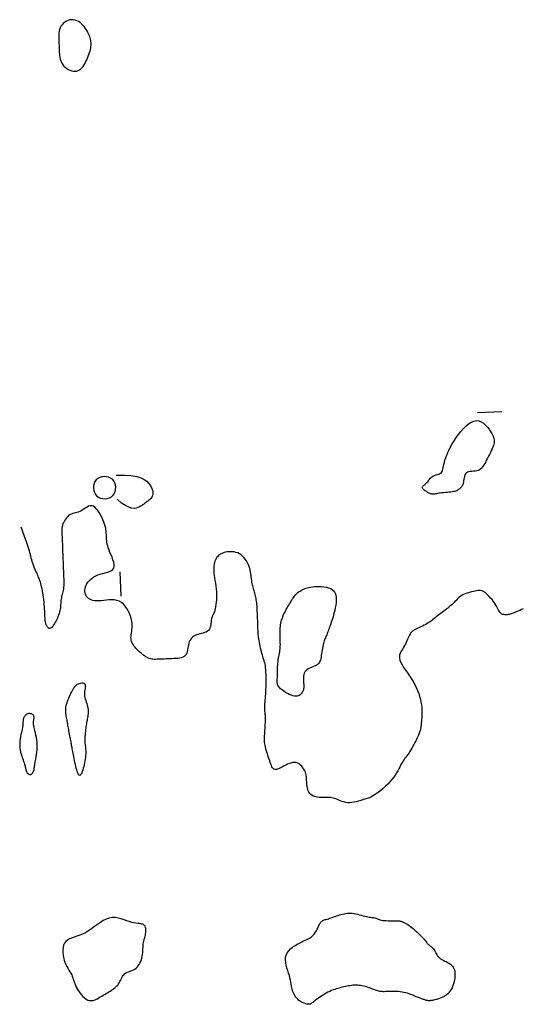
# Model space of a CAD drawing. Header units: millimetres. Extents: x 32690613 to 32693367, y 5343692 to 5344708.
# Tile 978 of 1009: x 32693252 to 32693272, y 5344495 to 5344536. Entities that reach past the tile are written whole.
import ezdxf

# ---------------------------------------------------------------- set-up
doc = ezdxf.new("R2010")
doc.units = ezdxf.units.MM
doc.header["$LTSCALE"] = 20
doc.layers.add('02-DGM_HL_491.50', color=72, linetype='Continuous')

msp = doc.modelspace()

# ---------------------------------------------------------------- linework, layer by layer
at = {"layer": '02-DGM_HL_491.50', "elevation": 491.5, "flags": 128}
for points in [[(32693254.257, 5344535.225), (32693254.21, 5344535.285), (32693254.159, 5344535.344), (32693254.103, 5344535.399), (32693254.043, 5344535.449), (32693253.979, 5344535.493), (32693253.913, 5344535.528), (32693253.843, 5344535.553), (32693253.771, 5344535.567), (32693253.697, 5344535.568), (32693253.622, 5344535.557), (32693253.549, 5344535.535), (32693253.478, 5344535.504), (32693253.411, 5344535.463), (32693253.351, 5344535.414), (32693253.297, 5344535.358), (32693253.253, 5344535.297), (32693253.219, 5344535.23), (32693253.194, 5344535.161), (32693253.177, 5344535.088), (32693253.167, 5344535.015), (32693253.162, 5344534.942), (32693253.16, 5344534.871), (32693253.162, 5344534.802), (32693253.164, 5344534.737), (32693253.166, 5344534.677), (32693253.168, 5344534.621), (32693253.171, 5344534.567), (32693253.173, 5344534.515), (32693253.175, 5344534.463), (32693253.177, 5344534.409), (32693253.179, 5344534.353), (32693253.181, 5344534.293), (32693253.184, 5344534.228), (32693253.188, 5344534.159), (32693253.195, 5344534.088), (32693253.206, 5344534.015), (32693253.222, 5344533.941), (32693253.245, 5344533.869), (32693253.275, 5344533.798), (32693253.314, 5344533.731), (32693253.363, 5344533.669), (32693253.421, 5344533.612), (32693253.485, 5344533.561), (32693253.553, 5344533.518), (32693253.625, 5344533.484), (32693253.697, 5344533.458), (32693253.769, 5344533.444), (32693253.837, 5344533.44), (32693253.902, 5344533.449), (32693253.962, 5344533.469), (32693254.018, 5344533.499), (32693254.07, 5344533.538), (32693254.118, 5344533.586), (32693254.164, 5344533.641), (32693254.207, 5344533.702), (32693254.247, 5344533.768), (32693254.285, 5344533.838), (32693254.32, 5344533.911), (32693254.353, 5344533.985), (32693254.383, 5344534.061), (32693254.41, 5344534.135), (32693254.433, 5344534.208), (32693254.453, 5344534.278), (32693254.469, 5344534.343), (32693254.481, 5344534.404), (32693254.49, 5344534.46), (32693254.495, 5344534.513), (32693254.496, 5344534.563), (32693254.494, 5344534.612), (32693254.489, 5344534.661), (32693254.481, 5344534.71), (32693254.47, 5344534.76), (32693254.456, 5344534.813), (32693254.439, 5344534.868), (32693254.419, 5344534.925), (32693254.395, 5344534.983), (32693254.367, 5344535.043), (32693254.335, 5344535.103), (32693254.298, 5344535.164)], [(32693270.475, 5344516.955), (32693270.413, 5344516.937), (32693270.347, 5344516.925), (32693270.28, 5344516.919), (32693270.212, 5344516.914), (32693270.147, 5344516.907), (32693270.086, 5344516.897), (32693270.032, 5344516.88), (32693269.986, 5344516.853), (32693269.951, 5344516.814), (32693269.925, 5344516.765), (32693269.906, 5344516.709), (32693269.892, 5344516.649), (32693269.882, 5344516.586), (32693269.874, 5344516.524), (32693269.865, 5344516.465), (32693269.855, 5344516.412), (32693269.841, 5344516.367), (32693269.824, 5344516.329), (32693269.805, 5344516.298), (32693269.784, 5344516.272), (32693269.762, 5344516.25), (32693269.74, 5344516.231), (32693269.718, 5344516.214), (32693269.697, 5344516.197), (32693269.677, 5344516.181), (32693269.658, 5344516.164), (32693269.637, 5344516.148), (32693269.614, 5344516.131), (32693269.587, 5344516.116), (32693269.554, 5344516.102), (32693269.514, 5344516.089), (32693269.465, 5344516.077), (32693269.407, 5344516.067), (32693269.341, 5344516.059), (32693269.27, 5344516.051), (32693269.195, 5344516.044), (32693269.119, 5344516.038), (32693269.044, 5344516.032), (32693268.973, 5344516.025), (32693268.907, 5344516.018), (32693268.848, 5344516.01), (32693268.797, 5344516.002), (32693268.751, 5344515.993), (32693268.711, 5344515.985), (32693268.675, 5344515.979), (32693268.642, 5344515.974), (32693268.612, 5344515.972), (32693268.583, 5344515.972), (32693268.555, 5344515.976), (32693268.528, 5344515.983), (32693268.5, 5344515.992), (32693268.473, 5344516.004), (32693268.444, 5344516.019), (32693268.415, 5344516.035), (32693268.386, 5344516.053), (32693268.354, 5344516.072), (32693268.322, 5344516.092), (32693268.289, 5344516.113), (32693268.257, 5344516.134), (32693268.229, 5344516.156), (32693268.204, 5344516.179), (32693268.185, 5344516.202), (32693268.173, 5344516.225), (32693268.169, 5344516.248), (32693268.175, 5344516.271), (32693268.19, 5344516.294), (32693268.21, 5344516.318), (32693268.237, 5344516.342), (32693268.266, 5344516.368), (32693268.298, 5344516.395), (32693268.33, 5344516.424), (32693268.361, 5344516.456), (32693268.39, 5344516.489), (32693268.417, 5344516.524), (32693268.444, 5344516.56), (32693268.471, 5344516.595), (32693268.499, 5344516.629), (32693268.529, 5344516.661), (32693268.563, 5344516.69), (32693268.602, 5344516.715), (32693268.645, 5344516.735), (32693268.692, 5344516.752), (32693268.741, 5344516.767), (32693268.79, 5344516.782), (32693268.838, 5344516.797), (32693268.883, 5344516.816), (32693268.923, 5344516.839), (32693268.957, 5344516.868), (32693268.983, 5344516.904), (32693269.003, 5344516.948), (32693269.019, 5344516.999), (32693269.033, 5344517.059), (32693269.046, 5344517.126), (32693269.061, 5344517.2), (32693269.08, 5344517.283), (32693269.104, 5344517.374), (32693269.135, 5344517.473), (32693269.174, 5344517.579), (32693269.221, 5344517.691), (32693269.275, 5344517.808), (32693269.336, 5344517.93), (32693269.406, 5344518.054), (32693269.483, 5344518.181), (32693269.568, 5344518.31), (32693269.66, 5344518.438), (32693269.759, 5344518.562), (32693269.863, 5344518.679), (32693269.97, 5344518.784), (32693270.079, 5344518.874), (32693270.188, 5344518.944), (32693270.296, 5344518.99), (32693270.402, 5344519.009), (32693270.504, 5344518.999), (32693270.601, 5344518.962), (32693270.693, 5344518.903), (32693270.778, 5344518.829), (32693270.855, 5344518.745), (32693270.924, 5344518.654), (32693270.984, 5344518.564), (32693271.035, 5344518.478), (32693271.074, 5344518.401), (32693271.104, 5344518.332), (32693271.123, 5344518.269), (32693271.134, 5344518.211), (32693271.137, 5344518.155), (32693271.132, 5344518.099), (32693271.12, 5344518.041), (32693271.102, 5344517.98), (32693271.078, 5344517.914), (32693271.049, 5344517.844), (32693271.016, 5344517.77), (32693270.98, 5344517.694), (32693270.942, 5344517.617), (32693270.902, 5344517.539), (32693270.862, 5344517.461), (32693270.823, 5344517.386), (32693270.785, 5344517.313), (32693270.747, 5344517.243), (32693270.709, 5344517.178), (32693270.669, 5344517.119), (32693270.626, 5344517.066), (32693270.58, 5344517.02), (32693270.53, 5344516.983)], [(32693254.708, 5344516.561), (32693254.656, 5344516.49), (32693254.62, 5344516.407), (32693254.6, 5344516.317), (32693254.596, 5344516.223), (32693254.608, 5344516.131), (32693254.634, 5344516.043), (32693254.677, 5344515.963), (32693254.734, 5344515.895), (32693254.806, 5344515.843), (32693254.889, 5344515.807), (32693254.979, 5344515.788), (32693255.072, 5344515.783), (32693255.165, 5344515.795), (32693255.253, 5344515.822), (32693255.333, 5344515.864), (32693255.4, 5344515.921), (32693255.452, 5344515.993), (32693255.488, 5344516.076), (32693255.508, 5344516.166), (32693255.512, 5344516.259), (32693255.501, 5344516.352), (32693255.474, 5344516.44), (32693255.432, 5344516.52), (32693255.374, 5344516.587), (32693255.302, 5344516.639), (32693255.22, 5344516.675), (32693255.13, 5344516.695), (32693255.036, 5344516.699), (32693254.944, 5344516.688), (32693254.855, 5344516.661), (32693254.776, 5344516.619)], [(32693264.204, 5344510.124), (32693264.185, 5344510.082), (32693264.167, 5344510.041), (32693264.15, 5344510.001), (32693264.133, 5344509.959), (32693264.116, 5344509.915), (32693264.1, 5344509.867), (32693264.085, 5344509.815), (32693264.071, 5344509.755), (32693264.058, 5344509.688), (32693264.046, 5344509.616), (32693264.034, 5344509.54), (32693264.022, 5344509.462), (32693264.011, 5344509.385), (32693263.999, 5344509.31), (32693263.987, 5344509.24), (32693263.974, 5344509.176), (32693263.96, 5344509.12), (32693263.944, 5344509.072), (32693263.926, 5344509.03), (32693263.904, 5344508.994), (32693263.877, 5344508.963), (32693263.845, 5344508.935), (32693263.806, 5344508.91), (32693263.761, 5344508.887), (32693263.707, 5344508.864), (32693263.648, 5344508.841), (32693263.586, 5344508.817), (32693263.523, 5344508.79), (32693263.462, 5344508.759), (32693263.406, 5344508.724), (32693263.357, 5344508.684), (32693263.318, 5344508.636), (32693263.29, 5344508.581), (32693263.272, 5344508.52), (32693263.263, 5344508.454), (32693263.26, 5344508.385), (32693263.262, 5344508.315), (32693263.266, 5344508.245), (32693263.271, 5344508.176), (32693263.275, 5344508.112), (32693263.275, 5344508.052), (32693263.273, 5344507.996), (32693263.267, 5344507.946), (32693263.258, 5344507.899), (32693263.245, 5344507.856), (32693263.229, 5344507.817), (32693263.209, 5344507.78), (32693263.186, 5344507.747), (32693263.158, 5344507.716), (32693263.126, 5344507.688), (32693263.09, 5344507.665), (32693263.049, 5344507.648), (32693263.002, 5344507.636), (32693262.95, 5344507.632), (32693262.891, 5344507.636), (32693262.826, 5344507.649), (32693262.755, 5344507.672), (32693262.679, 5344507.704), (32693262.601, 5344507.743), (32693262.524, 5344507.787), (32693262.449, 5344507.835), (32693262.381, 5344507.886), (32693262.321, 5344507.938), (32693262.271, 5344507.989), (32693262.233, 5344508.039), (32693262.207, 5344508.087), (32693262.19, 5344508.135), (32693262.181, 5344508.184), (32693262.178, 5344508.234), (32693262.179, 5344508.286), (32693262.182, 5344508.342), (32693262.185, 5344508.403), (32693262.187, 5344508.468), (32693262.188, 5344508.537), (32693262.189, 5344508.61), (32693262.19, 5344508.684), (32693262.191, 5344508.76), (32693262.193, 5344508.837), (32693262.198, 5344508.913), (32693262.204, 5344508.987), (32693262.213, 5344509.059), (32693262.224, 5344509.129), (32693262.236, 5344509.197), (32693262.249, 5344509.263), (32693262.262, 5344509.329), (32693262.274, 5344509.393), (32693262.285, 5344509.456), (32693262.294, 5344509.519), (32693262.301, 5344509.582), (32693262.305, 5344509.644), (32693262.308, 5344509.707), (32693262.309, 5344509.77), (32693262.308, 5344509.832), (32693262.307, 5344509.895), (32693262.305, 5344509.957), (32693262.303, 5344510.02), (32693262.3, 5344510.082), (32693262.298, 5344510.145), (32693262.297, 5344510.207), (32693262.296, 5344510.27), (32693262.297, 5344510.332), (32693262.3, 5344510.395), (32693262.304, 5344510.457), (32693262.311, 5344510.52), (32693262.32, 5344510.583), (32693262.332, 5344510.646), (32693262.346, 5344510.709), (32693262.363, 5344510.773), (32693262.383, 5344510.836), (32693262.405, 5344510.899), (32693262.43, 5344510.963), (32693262.458, 5344511.026), (32693262.488, 5344511.09), (32693262.52, 5344511.153), (32693262.553, 5344511.216), (32693262.588, 5344511.278), (32693262.622, 5344511.337), (32693262.657, 5344511.395), (32693262.69, 5344511.451), (32693262.723, 5344511.504), (32693262.753, 5344511.553), (32693262.782, 5344511.6), (32693262.81, 5344511.644), (32693262.837, 5344511.685), (32693262.864, 5344511.725), (32693262.892, 5344511.761), (32693262.92, 5344511.796), (32693262.949, 5344511.83), (32693262.98, 5344511.861), (32693263.013, 5344511.892), (32693263.047, 5344511.92), (32693263.084, 5344511.948), (32693263.123, 5344511.974), (32693263.165, 5344511.999), (32693263.21, 5344512.023), (32693263.258, 5344512.046), (32693263.308, 5344512.068), (32693263.363, 5344512.088), (32693263.422, 5344512.107), (32693263.486, 5344512.123), (32693263.555, 5344512.137), (32693263.631, 5344512.149), (32693263.714, 5344512.158), (32693263.803, 5344512.163), (32693263.9, 5344512.165), (32693264.002, 5344512.161), (32693264.105, 5344512.152), (32693264.207, 5344512.135), (32693264.303, 5344512.108), (32693264.391, 5344512.072), (32693264.467, 5344512.023), (32693264.528, 5344511.962), (32693264.572, 5344511.887), (32693264.6, 5344511.8), (32693264.614, 5344511.704), (32693264.617, 5344511.602), (32693264.61, 5344511.496), (32693264.596, 5344511.388), (32693264.576, 5344511.282), (32693264.554, 5344511.18), (32693264.531, 5344511.084), (32693264.507, 5344510.994), (32693264.483, 5344510.91), (32693264.459, 5344510.831), (32693264.435, 5344510.756), (32693264.411, 5344510.685), (32693264.387, 5344510.618), (32693264.364, 5344510.553), (32693264.342, 5344510.491), (32693264.321, 5344510.431), (32693264.3, 5344510.373), (32693264.28, 5344510.318), (32693264.26, 5344510.265), (32693264.241, 5344510.215), (32693264.222, 5344510.168)], [(32693253.461, 5344507.172), (32693253.472, 5344507.235), (32693253.487, 5344507.298), (32693253.506, 5344507.362), (32693253.529, 5344507.425), (32693253.554, 5344507.489), (32693253.581, 5344507.552), (32693253.609, 5344507.616), (32693253.637, 5344507.68), (32693253.666, 5344507.743), (32693253.696, 5344507.806), (32693253.726, 5344507.866), (32693253.758, 5344507.924), (32693253.792, 5344507.978), (32693253.829, 5344508.027), (32693253.869, 5344508.071), (32693253.912, 5344508.107), (32693253.96, 5344508.136), (32693254.01, 5344508.158), (32693254.06, 5344508.172), (32693254.108, 5344508.177), (32693254.153, 5344508.175), (32693254.192, 5344508.165), (32693254.223, 5344508.147), (32693254.246, 5344508.12), (32693254.257, 5344508.086), (32693254.26, 5344508.044), (32693254.256, 5344507.996), (32693254.247, 5344507.943), (32693254.237, 5344507.886), (32693254.228, 5344507.826), (32693254.221, 5344507.765), (32693254.22, 5344507.702), (32693254.226, 5344507.64), (32693254.239, 5344507.578), (32693254.255, 5344507.516), (32693254.275, 5344507.454), (32693254.297, 5344507.393), (32693254.318, 5344507.331), (32693254.337, 5344507.269), (32693254.353, 5344507.207), (32693254.364, 5344507.145), (32693254.371, 5344507.083), (32693254.373, 5344507.022), (32693254.373, 5344506.961), (32693254.37, 5344506.902), (32693254.364, 5344506.844), (32693254.357, 5344506.788), (32693254.349, 5344506.734), (32693254.341, 5344506.683), (32693254.332, 5344506.633), (32693254.323, 5344506.584), (32693254.313, 5344506.535), (32693254.304, 5344506.484), (32693254.294, 5344506.431), (32693254.285, 5344506.375), (32693254.276, 5344506.315), (32693254.268, 5344506.249), (32693254.26, 5344506.18), (32693254.253, 5344506.108), (32693254.247, 5344506.035), (32693254.243, 5344505.962), (32693254.24, 5344505.891), (32693254.239, 5344505.822), (32693254.241, 5344505.757), (32693254.244, 5344505.697), (32693254.249, 5344505.641), (32693254.256, 5344505.588), (32693254.262, 5344505.536), (32693254.268, 5344505.484), (32693254.273, 5344505.43), (32693254.277, 5344505.374), (32693254.277, 5344505.314), (32693254.275, 5344505.249), (32693254.27, 5344505.179), (32693254.262, 5344505.107), (32693254.252, 5344505.031), (32693254.24, 5344504.955), (32693254.225, 5344504.878), (32693254.209, 5344504.801), (32693254.192, 5344504.727), (32693254.173, 5344504.655), (32693254.154, 5344504.587), (32693254.134, 5344504.525), (32693254.113, 5344504.47), (32693254.091, 5344504.424), (32693254.07, 5344504.39), (32693254.048, 5344504.367), (32693254.027, 5344504.359), (32693254.006, 5344504.366), (32693253.985, 5344504.387), (32693253.964, 5344504.42), (32693253.944, 5344504.465), (32693253.924, 5344504.52), (32693253.904, 5344504.583), (32693253.885, 5344504.653), (32693253.866, 5344504.728), (32693253.847, 5344504.807), (32693253.829, 5344504.889), (32693253.812, 5344504.971), (32693253.796, 5344505.053), (32693253.78, 5344505.134), (32693253.766, 5344505.211), (32693253.752, 5344505.283), (32693253.74, 5344505.348), (32693253.73, 5344505.407), (32693253.72, 5344505.459), (32693253.711, 5344505.507), (32693253.703, 5344505.553), (32693253.695, 5344505.597), (32693253.687, 5344505.642), (32693253.678, 5344505.69), (32693253.668, 5344505.742), (32693253.658, 5344505.799), (32693253.647, 5344505.86), (32693253.635, 5344505.926), (32693253.622, 5344505.993), (32693253.61, 5344506.061), (32693253.598, 5344506.129), (32693253.585, 5344506.195), (32693253.574, 5344506.259), (32693253.563, 5344506.32), (32693253.552, 5344506.377), (32693253.542, 5344506.431), (32693253.532, 5344506.484), (32693253.523, 5344506.536), (32693253.513, 5344506.588), (32693253.504, 5344506.641), (32693253.494, 5344506.694), (32693253.484, 5344506.749), (32693253.474, 5344506.806), (32693253.466, 5344506.865), (32693253.459, 5344506.925), (32693253.454, 5344506.985), (32693253.452, 5344507.047), (32693253.454, 5344507.109)], [(32693252.145, 5344506.342), (32693252.134, 5344506.4), (32693252.126, 5344506.448), (32693252.122, 5344506.489), (32693252.12, 5344506.524), (32693252.12, 5344506.554), (32693252.122, 5344506.582), (32693252.126, 5344506.608), (32693252.13, 5344506.634), (32693252.134, 5344506.661), (32693252.138, 5344506.688), (32693252.141, 5344506.716), (32693252.142, 5344506.744), (32693252.141, 5344506.771), (32693252.137, 5344506.796), (32693252.13, 5344506.82), (32693252.119, 5344506.842), (32693252.103, 5344506.861), (32693252.084, 5344506.877), (32693252.061, 5344506.89), (32693252.036, 5344506.9), (32693252.009, 5344506.907), (32693251.981, 5344506.911), (32693251.953, 5344506.912), (32693251.924, 5344506.909), (32693251.897, 5344506.903), (32693251.871, 5344506.895), (32693251.845, 5344506.883), (32693251.822, 5344506.869), (32693251.8, 5344506.853), (32693251.78, 5344506.834), (32693251.761, 5344506.815), (32693251.745, 5344506.794), (32693251.732, 5344506.772), (32693251.72, 5344506.749), (32693251.711, 5344506.725), (32693251.703, 5344506.701), (32693251.697, 5344506.675), (32693251.692, 5344506.649), (32693251.689, 5344506.622), (32693251.687, 5344506.594), (32693251.685, 5344506.565), (32693251.683, 5344506.535), (32693251.682, 5344506.502), (32693251.679, 5344506.466), (32693251.675, 5344506.425), (32693251.669, 5344506.379), (32693251.661, 5344506.327), (32693251.649, 5344506.267), (32693251.635, 5344506.201), (32693251.618, 5344506.127), (32693251.6, 5344506.047), (32693251.583, 5344505.963), (32693251.568, 5344505.874), (32693251.557, 5344505.783), (32693251.55, 5344505.69), (32693251.55, 5344505.596), (32693251.558, 5344505.503), (32693251.571, 5344505.411), (32693251.59, 5344505.321), (32693251.612, 5344505.234), (32693251.637, 5344505.151), (32693251.662, 5344505.073), (32693251.687, 5344505.001), (32693251.71, 5344504.935), (32693251.729, 5344504.877), (32693251.746, 5344504.826), (32693251.759, 5344504.781), (32693251.771, 5344504.742), (32693251.781, 5344504.706), (32693251.789, 5344504.675), (32693251.796, 5344504.646), (32693251.803, 5344504.619), (32693251.809, 5344504.594), (32693251.815, 5344504.57), (32693251.821, 5344504.548), (32693251.828, 5344504.527), (32693251.836, 5344504.507), (32693251.845, 5344504.488), (32693251.855, 5344504.471), (32693251.867, 5344504.455), (32693251.881, 5344504.441), (32693251.897, 5344504.428), (32693251.914, 5344504.417), (32693251.932, 5344504.408), (32693251.95, 5344504.402), (32693251.969, 5344504.399), (32693251.987, 5344504.398), (32693252.005, 5344504.4), (32693252.022, 5344504.406), (32693252.037, 5344504.415), (32693252.052, 5344504.426), (32693252.065, 5344504.439), (32693252.078, 5344504.454), (32693252.089, 5344504.469), (32693252.099, 5344504.486), (32693252.108, 5344504.502), (32693252.116, 5344504.517), (32693252.122, 5344504.533), (32693252.128, 5344504.548), (32693252.133, 5344504.563), (32693252.137, 5344504.579), (32693252.141, 5344504.595), (32693252.144, 5344504.611), (32693252.147, 5344504.628), (32693252.15, 5344504.646), (32693252.153, 5344504.667), (32693252.156, 5344504.69), (32693252.16, 5344504.718), (32693252.166, 5344504.752), (32693252.173, 5344504.792), (32693252.181, 5344504.841), (32693252.192, 5344504.899), (32693252.205, 5344504.967), (32693252.22, 5344505.044), (32693252.234, 5344505.129), (32693252.248, 5344505.221), (32693252.26, 5344505.317), (32693252.269, 5344505.418), (32693252.273, 5344505.521), (32693252.272, 5344505.625), (32693252.265, 5344505.728), (32693252.253, 5344505.831), (32693252.237, 5344505.93), (32693252.218, 5344506.026), (32693252.198, 5344506.116), (32693252.179, 5344506.2), (32693252.161, 5344506.276)], [(32693254.271, 5344497.863), (32693254.149, 5344497.803), (32693254.028, 5344497.755), (32693253.91, 5344497.714), (32693253.799, 5344497.678), (32693253.695, 5344497.642), (32693253.601, 5344497.603), (32693253.519, 5344497.556), (32693253.451, 5344497.498), (32693253.399, 5344497.426), (32693253.362, 5344497.342), (32693253.339, 5344497.248), (32693253.328, 5344497.148), (32693253.329, 5344497.043), (32693253.339, 5344496.937), (32693253.359, 5344496.833), (32693253.386, 5344496.733), (32693253.419, 5344496.639), (32693253.458, 5344496.552), (32693253.499, 5344496.47), (32693253.542, 5344496.393), (32693253.585, 5344496.321), (32693253.626, 5344496.253), (32693253.663, 5344496.188), (32693253.696, 5344496.125), (32693253.722, 5344496.065), (32693253.743, 5344496.005), (32693253.762, 5344495.946), (32693253.779, 5344495.886), (32693253.798, 5344495.824), (32693253.82, 5344495.759), (32693253.848, 5344495.691), (32693253.882, 5344495.618), (32693253.925, 5344495.54), (32693253.976, 5344495.46), (32693254.033, 5344495.38), (32693254.096, 5344495.303), (32693254.162, 5344495.232), (32693254.23, 5344495.169), (32693254.299, 5344495.118), (32693254.368, 5344495.082), (32693254.435, 5344495.061), (32693254.501, 5344495.056), (32693254.565, 5344495.063), (32693254.628, 5344495.08), (32693254.691, 5344495.106), (32693254.753, 5344495.138), (32693254.814, 5344495.173), (32693254.875, 5344495.21), (32693254.936, 5344495.246), (32693254.997, 5344495.282), (32693255.057, 5344495.317), (32693255.116, 5344495.352), (32693255.174, 5344495.386), (32693255.23, 5344495.42), (32693255.285, 5344495.453), (32693255.337, 5344495.487), (32693255.386, 5344495.52), (32693255.433, 5344495.554), (32693255.478, 5344495.588), (32693255.519, 5344495.624), (32693255.558, 5344495.662), (32693255.594, 5344495.702), (32693255.628, 5344495.745), (32693255.659, 5344495.791), (32693255.687, 5344495.841), (32693255.713, 5344495.893), (32693255.739, 5344495.946), (32693255.765, 5344495.998), (32693255.793, 5344496.049), (32693255.823, 5344496.096), (32693255.856, 5344496.139), (32693255.894, 5344496.176), (32693255.937, 5344496.205), (32693255.984, 5344496.229), (32693256.035, 5344496.248), (32693256.088, 5344496.266), (32693256.143, 5344496.285), (32693256.198, 5344496.305), (32693256.251, 5344496.329), (32693256.304, 5344496.358), (32693256.353, 5344496.395), (32693256.399, 5344496.439), (32693256.442, 5344496.49), (32693256.48, 5344496.546), (32693256.515, 5344496.607), (32693256.545, 5344496.673), (32693256.571, 5344496.742), (32693256.592, 5344496.814), (32693256.607, 5344496.889), (32693256.618, 5344496.965), (32693256.626, 5344497.042), (32693256.632, 5344497.118), (32693256.636, 5344497.193), (32693256.64, 5344497.266), (32693256.645, 5344497.335), (32693256.652, 5344497.4), (32693256.661, 5344497.461), (32693256.673, 5344497.517), (32693256.685, 5344497.57), (32693256.699, 5344497.621), (32693256.713, 5344497.671), (32693256.726, 5344497.72), (32693256.737, 5344497.77), (32693256.747, 5344497.821), (32693256.754, 5344497.875), (32693256.757, 5344497.929), (32693256.757, 5344497.983), (32693256.752, 5344498.035), (32693256.743, 5344498.083), (32693256.727, 5344498.126), (32693256.705, 5344498.163), (32693256.677, 5344498.191), (32693256.641, 5344498.21), (32693256.597, 5344498.222), (32693256.546, 5344498.23), (32693256.487, 5344498.236), (32693256.421, 5344498.242), (32693256.346, 5344498.251), (32693256.263, 5344498.265), (32693256.173, 5344498.288), (32693256.074, 5344498.32), (32693255.968, 5344498.358), (32693255.856, 5344498.398), (32693255.739, 5344498.436), (32693255.619, 5344498.466), (32693255.496, 5344498.484), (32693255.372, 5344498.487), (32693255.248, 5344498.469), (32693255.125, 5344498.427), (32693255.002, 5344498.366), (32693254.88, 5344498.29), (32693254.758, 5344498.204), (32693254.637, 5344498.113), (32693254.515, 5344498.023), (32693254.393, 5344497.938)], [(32693268.69, 5344495.091), (32693268.633, 5344495.078), (32693268.583, 5344495.068), (32693268.541, 5344495.06), (32693268.505, 5344495.056), (32693268.474, 5344495.053), (32693268.447, 5344495.053), (32693268.423, 5344495.054), (32693268.401, 5344495.056), (32693268.38, 5344495.059), (32693268.359, 5344495.063), (32693268.338, 5344495.068), (32693268.316, 5344495.075), (32693268.293, 5344495.082), (32693268.268, 5344495.09), (32693268.241, 5344495.1), (32693268.211, 5344495.11), (32693268.177, 5344495.122), (32693268.141, 5344495.135), (32693268.101, 5344495.15), (32693268.058, 5344495.166), (32693268.012, 5344495.183), (32693267.964, 5344495.201), (32693267.913, 5344495.221), (32693267.86, 5344495.243), (32693267.804, 5344495.266), (32693267.746, 5344495.29), (32693267.685, 5344495.314), (32693267.622, 5344495.338), (32693267.555, 5344495.361), (32693267.485, 5344495.381), (32693267.412, 5344495.399), (32693267.335, 5344495.413), (32693267.255, 5344495.424), (32693267.172, 5344495.431), (32693267.089, 5344495.435), (32693267.006, 5344495.437), (32693266.925, 5344495.437), (32693266.847, 5344495.435), (32693266.775, 5344495.433), (32693266.709, 5344495.431), (32693266.65, 5344495.428), (32693266.598, 5344495.427), (32693266.55, 5344495.426), (32693266.506, 5344495.428), (32693266.463, 5344495.431), (32693266.421, 5344495.437), (32693266.378, 5344495.446), (32693266.332, 5344495.457), (32693266.283, 5344495.473), (32693266.23, 5344495.492), (32693266.174, 5344495.512), (32693266.116, 5344495.535), (32693266.055, 5344495.557), (32693265.993, 5344495.58), (32693265.931, 5344495.602), (32693265.867, 5344495.623), (32693265.804, 5344495.641), (32693265.741, 5344495.657), (32693265.678, 5344495.67), (32693265.615, 5344495.681), (32693265.552, 5344495.689), (32693265.489, 5344495.694), (32693265.427, 5344495.696), (32693265.364, 5344495.695), (32693265.302, 5344495.691), (32693265.239, 5344495.684), (32693265.177, 5344495.675), (32693265.115, 5344495.664), (32693265.053, 5344495.652), (32693264.991, 5344495.638), (32693264.929, 5344495.624), (32693264.867, 5344495.609), (32693264.805, 5344495.594), (32693264.743, 5344495.578), (32693264.68, 5344495.561), (32693264.616, 5344495.543), (32693264.551, 5344495.522), (32693264.484, 5344495.498), (32693264.416, 5344495.47), (32693264.346, 5344495.438), (32693264.273, 5344495.402), (32693264.199, 5344495.362), (32693264.125, 5344495.319), (32693264.053, 5344495.275), (32693263.983, 5344495.231), (32693263.918, 5344495.187), (32693263.857, 5344495.145), (32693263.803, 5344495.106), (32693263.756, 5344495.07), (32693263.715, 5344495.039), (32693263.681, 5344495.011), (32693263.651, 5344494.986), (32693263.625, 5344494.965), (32693263.602, 5344494.948), (32693263.58, 5344494.933), (32693263.56, 5344494.922), (32693263.539, 5344494.914), (32693263.518, 5344494.909), (32693263.496, 5344494.906), (32693263.473, 5344494.905), (32693263.449, 5344494.908), (32693263.423, 5344494.912), (32693263.395, 5344494.918), (32693263.365, 5344494.927), (32693263.332, 5344494.937), (32693263.297, 5344494.949), (32693263.26, 5344494.963), (32693263.222, 5344494.98), (32693263.183, 5344495), (32693263.143, 5344495.024), (32693263.103, 5344495.05), (32693263.064, 5344495.081), (32693263.026, 5344495.115), (32693262.989, 5344495.154), (32693262.954, 5344495.196), (32693262.92, 5344495.242), (32693262.889, 5344495.292), (32693262.861, 5344495.345), (32693262.837, 5344495.402), (32693262.816, 5344495.462), (32693262.798, 5344495.525), (32693262.784, 5344495.592), (32693262.771, 5344495.664), (32693262.758, 5344495.739), (32693262.743, 5344495.819), (32693262.727, 5344495.904), (32693262.706, 5344495.994), (32693262.68, 5344496.09), (32693262.648, 5344496.192), (32693262.614, 5344496.298), (32693262.58, 5344496.407), (32693262.551, 5344496.517), (32693262.529, 5344496.626), (32693262.519, 5344496.734), (32693262.524, 5344496.837), (32693262.547, 5344496.936), (32693262.591, 5344497.028), (32693262.654, 5344497.112), (32693262.73, 5344497.19), (32693262.817, 5344497.262), (32693262.91, 5344497.327), (32693263.006, 5344497.385), (32693263.1, 5344497.437), (32693263.189, 5344497.482), (32693263.268, 5344497.522), (32693263.339, 5344497.556), (32693263.403, 5344497.587), (32693263.459, 5344497.615), (32693263.509, 5344497.642), (32693263.555, 5344497.669), (32693263.596, 5344497.698), (32693263.633, 5344497.729), (32693263.668, 5344497.763), (32693263.701, 5344497.801), (32693263.731, 5344497.841), (32693263.76, 5344497.883), (32693263.786, 5344497.926), (32693263.81, 5344497.97), (32693263.832, 5344498.013), (32693263.852, 5344498.056), (32693263.871, 5344498.097), (32693263.889, 5344498.137), (32693263.906, 5344498.175), (32693263.923, 5344498.21), (32693263.941, 5344498.243), (32693263.96, 5344498.273), (32693263.981, 5344498.3), (32693264.003, 5344498.323), (32693264.029, 5344498.343), (32693264.057, 5344498.36), (32693264.089, 5344498.375), (32693264.123, 5344498.389), (32693264.161, 5344498.402), (32693264.201, 5344498.414), (32693264.245, 5344498.427), (32693264.292, 5344498.442), (32693264.342, 5344498.458), (32693264.395, 5344498.476), (32693264.45, 5344498.495), (32693264.508, 5344498.515), (32693264.567, 5344498.535), (32693264.627, 5344498.556), (32693264.689, 5344498.576), (32693264.75, 5344498.595), (32693264.812, 5344498.614), (32693264.875, 5344498.631), (32693264.938, 5344498.645), (32693265.002, 5344498.657), (32693265.067, 5344498.666), (32693265.135, 5344498.671), (32693265.204, 5344498.671), (32693265.276, 5344498.666), (32693265.35, 5344498.656), (32693265.427, 5344498.641), (32693265.504, 5344498.623), (32693265.581, 5344498.603), (32693265.656, 5344498.583), (32693265.729, 5344498.562), (32693265.799, 5344498.544), (32693265.865, 5344498.528), (32693265.926, 5344498.515), (32693265.981, 5344498.506), (32693266.032, 5344498.499), (32693266.078, 5344498.494), (32693266.121, 5344498.489), (32693266.16, 5344498.484), (32693266.196, 5344498.478), (32693266.229, 5344498.47), (32693266.259, 5344498.459), (32693266.289, 5344498.447), (32693266.32, 5344498.433), (32693266.352, 5344498.419), (32693266.389, 5344498.405), (32693266.431, 5344498.392), (32693266.48, 5344498.38), (32693266.538, 5344498.371), (32693266.606, 5344498.364), (32693266.681, 5344498.36), (32693266.761, 5344498.358), (32693266.843, 5344498.357), (32693266.925, 5344498.356), (32693267.003, 5344498.356), (32693267.075, 5344498.355), (32693267.138, 5344498.354), (32693267.19, 5344498.35), (32693267.233, 5344498.346), (32693267.268, 5344498.34), (32693267.296, 5344498.333), (32693267.319, 5344498.325), (32693267.34, 5344498.316), (32693267.36, 5344498.307), (32693267.38, 5344498.297), (32693267.403, 5344498.287), (32693267.428, 5344498.276), (32693267.457, 5344498.263), (32693267.49, 5344498.246), (32693267.528, 5344498.225), (32693267.571, 5344498.198), (32693267.62, 5344498.165), (32693267.675, 5344498.124), (32693267.737, 5344498.075), (32693267.804, 5344498.019), (32693267.873, 5344497.958), (32693267.944, 5344497.894), (32693268.014, 5344497.829), (32693268.08, 5344497.765), (32693268.141, 5344497.703), (32693268.196, 5344497.646), (32693268.241, 5344497.595), (32693268.279, 5344497.549), (32693268.311, 5344497.509), (32693268.338, 5344497.474), (32693268.361, 5344497.443), (32693268.382, 5344497.416), (32693268.402, 5344497.392), (32693268.423, 5344497.371), (32693268.446, 5344497.352), (32693268.47, 5344497.334), (32693268.496, 5344497.316), (32693268.522, 5344497.297), (32693268.549, 5344497.276), (32693268.576, 5344497.252), (32693268.604, 5344497.224), (32693268.63, 5344497.19), (32693268.657, 5344497.151), (32693268.683, 5344497.107), (32693268.709, 5344497.059), (32693268.738, 5344497.01), (32693268.768, 5344496.96), (32693268.801, 5344496.911), (32693268.838, 5344496.864), (32693268.878, 5344496.822), (32693268.924, 5344496.784), (32693268.973, 5344496.751), (32693269.026, 5344496.722), (32693269.08, 5344496.694), (32693269.134, 5344496.668), (32693269.188, 5344496.642), (32693269.241, 5344496.616), (32693269.291, 5344496.588), (32693269.337, 5344496.557), (32693269.379, 5344496.522), (32693269.416, 5344496.483), (32693269.448, 5344496.438), (32693269.474, 5344496.386), (32693269.494, 5344496.326), (32693269.508, 5344496.258), (32693269.515, 5344496.18), (32693269.515, 5344496.091), (32693269.506, 5344495.995), (32693269.491, 5344495.894), (32693269.467, 5344495.791), (32693269.434, 5344495.689), (32693269.394, 5344495.59), (32693269.345, 5344495.498), (32693269.286, 5344495.414), (32693269.22, 5344495.343), (32693269.146, 5344495.282), (32693269.068, 5344495.232), (32693268.988, 5344495.19), (32693268.907, 5344495.156), (32693268.83, 5344495.129), (32693268.756, 5344495.108)]]:
    msp.add_lwpolyline(points, close=True, dxfattribs=at)
for points in [[(32693270.445, 5344519.345), (32693271.444, 5344519.384)], [(32693255.534, 5344516.76), (32693255.875, 5344516.763), (32693256.155, 5344516.742), (32693256.379, 5344516.703), (32693256.555, 5344516.649), (32693256.691, 5344516.584), (32693256.793, 5344516.511), (32693256.869, 5344516.434), (32693256.926, 5344516.356), (32693256.97, 5344516.282), (32693257.003, 5344516.211), (32693257.026, 5344516.144), (32693257.039, 5344516.081), (32693257.044, 5344516.022), (32693257.041, 5344515.968), (32693257.031, 5344515.918), (32693257.014, 5344515.873), (32693256.993, 5344515.833), (32693256.967, 5344515.797), (32693256.937, 5344515.766), (32693256.905, 5344515.737), (32693256.872, 5344515.711), (32693256.838, 5344515.686), (32693256.805, 5344515.664), (32693256.773, 5344515.641), (32693256.744, 5344515.619), (32693256.716, 5344515.597), (32693256.687, 5344515.575), (32693256.657, 5344515.552), (32693256.623, 5344515.528), (32693256.585, 5344515.503), (32693256.541, 5344515.477), (32693256.489, 5344515.45), (32693256.428, 5344515.422), (32693256.356, 5344515.399), (32693256.27, 5344515.388), (32693256.17, 5344515.397), (32693256.052, 5344515.432), (32693255.914, 5344515.499), (32693255.756, 5344515.607), (32693255.573, 5344515.761)], [(32693272.335, 5344511.237), (32693272.259, 5344511.206), (32693272.188, 5344511.175), (32693272.123, 5344511.147), (32693272.065, 5344511.121), (32693272.012, 5344511.098), (32693271.964, 5344511.077), (32693271.919, 5344511.059), (32693271.876, 5344511.043), (32693271.835, 5344511.03), (32693271.794, 5344511.018), (32693271.752, 5344511.008), (32693271.709, 5344511), (32693271.664, 5344510.995), (32693271.62, 5344510.992), (32693271.575, 5344510.993), (32693271.533, 5344510.998), (32693271.492, 5344511.008), (32693271.454, 5344511.022), (32693271.42, 5344511.043), (32693271.389, 5344511.07), (32693271.362, 5344511.103), (32693271.337, 5344511.142), (32693271.312, 5344511.186), (32693271.286, 5344511.236), (32693271.257, 5344511.29), (32693271.225, 5344511.349), (32693271.188, 5344511.412), (32693271.145, 5344511.479), (32693271.097, 5344511.548), (32693271.045, 5344511.617), (32693270.989, 5344511.685), (32693270.932, 5344511.75), (32693270.875, 5344511.809), (32693270.818, 5344511.862), (32693270.763, 5344511.907), (32693270.711, 5344511.942), (32693270.66, 5344511.967), (32693270.611, 5344511.984), (32693270.562, 5344511.993), (32693270.511, 5344511.996), (32693270.459, 5344511.993), (32693270.403, 5344511.985), (32693270.344, 5344511.974), (32693270.279, 5344511.96), (32693270.211, 5344511.943), (32693270.141, 5344511.923), (32693270.071, 5344511.902), (32693270.001, 5344511.878), (32693269.934, 5344511.852), (32693269.871, 5344511.825), (32693269.813, 5344511.796), (32693269.762, 5344511.765), (32693269.717, 5344511.733), (32693269.677, 5344511.701), (32693269.641, 5344511.667), (32693269.608, 5344511.634), (32693269.577, 5344511.6), (32693269.547, 5344511.567), (32693269.517, 5344511.534), (32693269.487, 5344511.502), (32693269.455, 5344511.47), (32693269.422, 5344511.439), (32693269.387, 5344511.407), (32693269.35, 5344511.375), (32693269.31, 5344511.342), (32693269.267, 5344511.308), (32693269.222, 5344511.272), (32693269.173, 5344511.235), (32693269.122, 5344511.196), (32693269.068, 5344511.155), (32693269.013, 5344511.114), (32693268.958, 5344511.072), (32693268.902, 5344511.03), (32693268.847, 5344510.988), (32693268.794, 5344510.945), (32693268.743, 5344510.904), (32693268.692, 5344510.863), (32693268.643, 5344510.823), (32693268.593, 5344510.783), (32693268.542, 5344510.744), (32693268.489, 5344510.706), (32693268.433, 5344510.668), (32693268.374, 5344510.631), (32693268.311, 5344510.596), (32693268.245, 5344510.561), (32693268.178, 5344510.527), (32693268.111, 5344510.495), (32693268.046, 5344510.464), (32693267.984, 5344510.435), (32693267.926, 5344510.407), (32693267.875, 5344510.381), (32693267.831, 5344510.358), (32693267.793, 5344510.335), (32693267.761, 5344510.311), (32693267.733, 5344510.287), (32693267.708, 5344510.259), (32693267.685, 5344510.228), (32693267.662, 5344510.192), (32693267.64, 5344510.149), (32693267.616, 5344510.099), (32693267.59, 5344510.043), (32693267.563, 5344509.982), (32693267.534, 5344509.918), (32693267.503, 5344509.851), (32693267.47, 5344509.784), (32693267.434, 5344509.717), (32693267.397, 5344509.652), (32693267.358, 5344509.589), (32693267.319, 5344509.528), (32693267.283, 5344509.466), (32693267.252, 5344509.404), (32693267.23, 5344509.339), (32693267.22, 5344509.269), (32693267.222, 5344509.194), (32693267.242, 5344509.112), (32693267.279, 5344509.021), (32693267.332, 5344508.923), (32693267.398, 5344508.818), (32693267.472, 5344508.708), (32693267.552, 5344508.593), (32693267.634, 5344508.475), (32693267.715, 5344508.354), (32693267.791, 5344508.233), (32693267.86, 5344508.11), (32693267.92, 5344507.988), (32693267.974, 5344507.866), (32693268.019, 5344507.745), (32693268.058, 5344507.624), (32693268.09, 5344507.505), (32693268.114, 5344507.388), (32693268.132, 5344507.273), (32693268.144, 5344507.16), (32693268.151, 5344507.051), (32693268.152, 5344506.946), (32693268.151, 5344506.846), (32693268.146, 5344506.753), (32693268.14, 5344506.667), (32693268.133, 5344506.59), (32693268.126, 5344506.522), (32693268.12, 5344506.464), (32693268.115, 5344506.415), (32693268.11, 5344506.373), (32693268.105, 5344506.337), (32693268.1, 5344506.305), (32693268.094, 5344506.275), (32693268.087, 5344506.245), (32693268.079, 5344506.214), (32693268.068, 5344506.181), (32693268.056, 5344506.145), (32693268.042, 5344506.106), (32693268.025, 5344506.063), (32693268.005, 5344506.016), (32693267.983, 5344505.964), (32693267.956, 5344505.908), (32693267.927, 5344505.847), (32693267.894, 5344505.781), (32693267.857, 5344505.711), (32693267.818, 5344505.638), (32693267.777, 5344505.564), (32693267.735, 5344505.49), (32693267.693, 5344505.418), (32693267.65, 5344505.349), (32693267.608, 5344505.284), (32693267.567, 5344505.225), (32693267.528, 5344505.17), (32693267.489, 5344505.117), (32693267.452, 5344505.066), (32693267.415, 5344505.015), (32693267.379, 5344504.962), (32693267.344, 5344504.905), (32693267.308, 5344504.844), (32693267.273, 5344504.777), (32693267.237, 5344504.705), (32693267.198, 5344504.627), (32693267.155, 5344504.546), (32693267.107, 5344504.46), (32693267.052, 5344504.371), (32693266.99, 5344504.28), (32693266.917, 5344504.187), (32693266.834, 5344504.093), (32693266.744, 5344503.999), (32693266.648, 5344503.908), (32693266.549, 5344503.82), (32693266.45, 5344503.738), (32693266.355, 5344503.663), (32693266.265, 5344503.597), (32693266.183, 5344503.541), (32693266.112, 5344503.497), (32693266.05, 5344503.463), (32693265.995, 5344503.437), (32693265.943, 5344503.417), (32693265.894, 5344503.401), (32693265.843, 5344503.387), (32693265.79, 5344503.373), (32693265.732, 5344503.357), (32693265.667, 5344503.337), (32693265.595, 5344503.315), (32693265.517, 5344503.292), (32693265.436, 5344503.27), (32693265.352, 5344503.251), (32693265.266, 5344503.238), (32693265.18, 5344503.231), (32693265.095, 5344503.232), (32693265.011, 5344503.243), (32693264.929, 5344503.261), (32693264.85, 5344503.286), (32693264.774, 5344503.315), (32693264.699, 5344503.345), (32693264.628, 5344503.374), (32693264.56, 5344503.401), (32693264.495, 5344503.422), (32693264.433, 5344503.437), (32693264.374, 5344503.446), (32693264.317, 5344503.451), (32693264.261, 5344503.451), (32693264.205, 5344503.45), (32693264.149, 5344503.447), (32693264.092, 5344503.444), (32693264.032, 5344503.442), (32693263.97, 5344503.443), (32693263.907, 5344503.447), (32693263.843, 5344503.455), (32693263.78, 5344503.467), (32693263.72, 5344503.484), (32693263.662, 5344503.506), (32693263.61, 5344503.536), (32693263.563, 5344503.572), (32693263.523, 5344503.615), (32693263.49, 5344503.666), (32693263.463, 5344503.721), (32693263.441, 5344503.78), (32693263.424, 5344503.842), (32693263.412, 5344503.905), (32693263.403, 5344503.968), (32693263.398, 5344504.029), (32693263.395, 5344504.089), (32693263.393, 5344504.146), (32693263.391, 5344504.202), (32693263.389, 5344504.258), (32693263.384, 5344504.314), (32693263.375, 5344504.371), (32693263.361, 5344504.429), (32693263.341, 5344504.489), (32693263.315, 5344504.552), (32693263.281, 5344504.615), (32693263.241, 5344504.677), (32693263.194, 5344504.735), (32693263.143, 5344504.787), (32693263.086, 5344504.831), (32693263.024, 5344504.865), (32693262.959, 5344504.886), (32693262.89, 5344504.893), (32693262.819, 5344504.887), (32693262.746, 5344504.871), (32693262.673, 5344504.847), (32693262.6, 5344504.818), (32693262.53, 5344504.784), (32693262.462, 5344504.748), (32693262.399, 5344504.714), (32693262.34, 5344504.682), (32693262.286, 5344504.653), (32693262.237, 5344504.63), (32693262.191, 5344504.612), (32693262.15, 5344504.601), (32693262.112, 5344504.597), (32693262.077, 5344504.602), (32693262.045, 5344504.617), (32693262.016, 5344504.641), (32693261.989, 5344504.676), (32693261.963, 5344504.718), (32693261.939, 5344504.769), (32693261.915, 5344504.826), (32693261.893, 5344504.888), (32693261.87, 5344504.955), (32693261.846, 5344505.026), (32693261.822, 5344505.099), (32693261.798, 5344505.174), (32693261.774, 5344505.249), (32693261.751, 5344505.324), (32693261.729, 5344505.398), (32693261.71, 5344505.47), (32693261.692, 5344505.539), (32693261.678, 5344505.603), (32693261.668, 5344505.663), (32693261.661, 5344505.719), (32693261.657, 5344505.773), (32693261.655, 5344505.827), (32693261.655, 5344505.881), (32693261.657, 5344505.938), (32693261.66, 5344505.999), (32693261.664, 5344506.066), (32693261.668, 5344506.139), (32693261.673, 5344506.216), (32693261.677, 5344506.297), (32693261.682, 5344506.379), (32693261.686, 5344506.46), (32693261.689, 5344506.538), (32693261.691, 5344506.612), (32693261.693, 5344506.678), (32693261.693, 5344506.737), (32693261.692, 5344506.788), (32693261.69, 5344506.832), (32693261.687, 5344506.871), (32693261.684, 5344506.906), (32693261.681, 5344506.938), (32693261.678, 5344506.968), (32693261.675, 5344506.997), (32693261.672, 5344507.027), (32693261.67, 5344507.058), (32693261.668, 5344507.092), (32693261.668, 5344507.129), (32693261.668, 5344507.169), (32693261.669, 5344507.215), (32693261.672, 5344507.267), (32693261.675, 5344507.326), (32693261.68, 5344507.393), (32693261.686, 5344507.467), (32693261.692, 5344507.546), (32693261.699, 5344507.632), (32693261.705, 5344507.722), (32693261.711, 5344507.816), (32693261.716, 5344507.913), (32693261.72, 5344508.013), (32693261.722, 5344508.114), (32693261.722, 5344508.216), (32693261.721, 5344508.315), (32693261.719, 5344508.412), (32693261.717, 5344508.503), (32693261.713, 5344508.588), (32693261.709, 5344508.666), (32693261.705, 5344508.733), (32693261.702, 5344508.79), (32693261.698, 5344508.838), (32693261.693, 5344508.878), (32693261.689, 5344508.911), (32693261.684, 5344508.939), (32693261.678, 5344508.964), (32693261.672, 5344508.988), (32693261.665, 5344509.012), (32693261.657, 5344509.037), (32693261.647, 5344509.065), (32693261.637, 5344509.095), (32693261.626, 5344509.13), (32693261.613, 5344509.17), (32693261.599, 5344509.214), (32693261.584, 5344509.266), (32693261.568, 5344509.324), (32693261.55, 5344509.389), (32693261.532, 5344509.461), (32693261.513, 5344509.537), (32693261.494, 5344509.616), (32693261.476, 5344509.696), (32693261.459, 5344509.776), (32693261.444, 5344509.853), (32693261.431, 5344509.927), (32693261.42, 5344509.996), (32693261.411, 5344510.061), (32693261.404, 5344510.122), (32693261.399, 5344510.181), (32693261.395, 5344510.239), (32693261.391, 5344510.297), (32693261.389, 5344510.356), (32693261.386, 5344510.417), (32693261.384, 5344510.481), (32693261.381, 5344510.548), (32693261.379, 5344510.617), (32693261.376, 5344510.688), (32693261.373, 5344510.761), (32693261.37, 5344510.834), (32693261.367, 5344510.909), (32693261.364, 5344510.984), (32693261.361, 5344511.059), (32693261.358, 5344511.133), (32693261.355, 5344511.207), (32693261.351, 5344511.279), (32693261.346, 5344511.35), (32693261.34, 5344511.419), (32693261.333, 5344511.486), (32693261.325, 5344511.549), (32693261.316, 5344511.61), (32693261.305, 5344511.668), (32693261.294, 5344511.723), (32693261.281, 5344511.777), (32693261.268, 5344511.829), (32693261.254, 5344511.88), (32693261.24, 5344511.929), (32693261.225, 5344511.979), (32693261.211, 5344512.029), (32693261.197, 5344512.079), (32693261.183, 5344512.129), (32693261.169, 5344512.181), (32693261.157, 5344512.235), (32693261.145, 5344512.29), (32693261.134, 5344512.348), (32693261.125, 5344512.409), (32693261.117, 5344512.473), (32693261.109, 5344512.539), (32693261.101, 5344512.608), (32693261.092, 5344512.68), (32693261.079, 5344512.753), (32693261.064, 5344512.829), (32693261.044, 5344512.905), (32693261.019, 5344512.983), (32693260.988, 5344513.061), (32693260.951, 5344513.139), (32693260.908, 5344513.214), (32693260.86, 5344513.287), (32693260.807, 5344513.354), (32693260.749, 5344513.415), (32693260.687, 5344513.468), (32693260.62, 5344513.512), (32693260.551, 5344513.546), (32693260.478, 5344513.57), (32693260.404, 5344513.586), (32693260.33, 5344513.595), (32693260.256, 5344513.596), (32693260.184, 5344513.593), (32693260.116, 5344513.585), (32693260.051, 5344513.573), (32693259.992, 5344513.559), (32693259.937, 5344513.542), (32693259.887, 5344513.522), (32693259.841, 5344513.499), (32693259.799, 5344513.472), (32693259.761, 5344513.441), (32693259.725, 5344513.405), (32693259.692, 5344513.365), (32693259.662, 5344513.319), (32693259.634, 5344513.268), (32693259.61, 5344513.211), (32693259.589, 5344513.149), (32693259.573, 5344513.08), (32693259.562, 5344513.004), (32693259.557, 5344512.921), (32693259.557, 5344512.831), (32693259.564, 5344512.734), (32693259.576, 5344512.63), (32693259.591, 5344512.522), (32693259.608, 5344512.409), (32693259.626, 5344512.293), (32693259.643, 5344512.176), (32693259.658, 5344512.059), (32693259.668, 5344511.942), (32693259.674, 5344511.827), (32693259.674, 5344511.716), (32693259.671, 5344511.609), (32693259.663, 5344511.507), (32693259.652, 5344511.412), (32693259.638, 5344511.324), (32693259.622, 5344511.246), (32693259.605, 5344511.177), (32693259.586, 5344511.119), (32693259.566, 5344511.07), (32693259.547, 5344511.027), (32693259.528, 5344510.987), (32693259.51, 5344510.95), (32693259.493, 5344510.911), (32693259.479, 5344510.87), (32693259.467, 5344510.822), (32693259.459, 5344510.768), (32693259.452, 5344510.707), (32693259.445, 5344510.643), (32693259.435, 5344510.578), (32693259.422, 5344510.513), (32693259.404, 5344510.452), (32693259.378, 5344510.397), (32693259.343, 5344510.349), (32693259.298, 5344510.31), (32693259.244, 5344510.28), (32693259.183, 5344510.256), (32693259.118, 5344510.236), (32693259.05, 5344510.218), (32693258.981, 5344510.202), (32693258.914, 5344510.184), (32693258.85, 5344510.163), (32693258.791, 5344510.137), (32693258.737, 5344510.106), (32693258.689, 5344510.07), (32693258.647, 5344510.03), (32693258.609, 5344509.984), (32693258.577, 5344509.933), (32693258.551, 5344509.877), (32693258.53, 5344509.817), (32693258.514, 5344509.751), (32693258.501, 5344509.683), (32693258.49, 5344509.613), (32693258.478, 5344509.544), (32693258.463, 5344509.477), (32693258.444, 5344509.414), (32693258.418, 5344509.358), (32693258.383, 5344509.31), (32693258.338, 5344509.272), (32693258.283, 5344509.242), (32693258.22, 5344509.22), (32693258.151, 5344509.204), (32693258.076, 5344509.193), (32693257.997, 5344509.186), (32693257.915, 5344509.181), (32693257.832, 5344509.178), (32693257.749, 5344509.175), (32693257.666, 5344509.171), (32693257.585, 5344509.168), (32693257.506, 5344509.165), (32693257.429, 5344509.162), (32693257.356, 5344509.159), (32693257.286, 5344509.156), (32693257.221, 5344509.154), (32693257.161, 5344509.152), (32693257.105, 5344509.151), (32693257.051, 5344509.153), (32693256.999, 5344509.159), (32693256.946, 5344509.17), (32693256.892, 5344509.188), (32693256.834, 5344509.213), (32693256.773, 5344509.248), (32693256.706, 5344509.292), (32693256.636, 5344509.344), (32693256.565, 5344509.403), (32693256.493, 5344509.466), (32693256.425, 5344509.532), (32693256.36, 5344509.599), (32693256.303, 5344509.665), (32693256.254, 5344509.728), (32693256.215, 5344509.786), (32693256.185, 5344509.841), (32693256.165, 5344509.894), (32693256.151, 5344509.946), (32693256.145, 5344509.998), (32693256.143, 5344510.052), (32693256.147, 5344510.108), (32693256.153, 5344510.169), (32693256.162, 5344510.234), (32693256.172, 5344510.305), (32693256.181, 5344510.381), (32693256.187, 5344510.462), (32693256.189, 5344510.548), (32693256.186, 5344510.639), (32693256.175, 5344510.735), (32693256.155, 5344510.836), (32693256.125, 5344510.941), (32693256.085, 5344511.048), (32693256.034, 5344511.153), (32693255.975, 5344511.254), (32693255.907, 5344511.348), (32693255.831, 5344511.431), (32693255.746, 5344511.5), (32693255.654, 5344511.553), (32693255.556, 5344511.587), (32693255.452, 5344511.604), (32693255.344, 5344511.609), (32693255.235, 5344511.604), (32693255.127, 5344511.594), (32693255.02, 5344511.581), (32693254.917, 5344511.569), (32693254.82, 5344511.562), (32693254.73, 5344511.562), (32693254.648, 5344511.57), (32693254.573, 5344511.585), (32693254.505, 5344511.607), (32693254.446, 5344511.635), (32693254.394, 5344511.668), (32693254.349, 5344511.707), (32693254.312, 5344511.751), (32693254.283, 5344511.798), (32693254.261, 5344511.85), (32693254.248, 5344511.904), (32693254.241, 5344511.962), (32693254.243, 5344512.021), (32693254.252, 5344512.083), (32693254.269, 5344512.145), (32693254.294, 5344512.209), (32693254.327, 5344512.272), (32693254.368, 5344512.335), (32693254.416, 5344512.397), (32693254.472, 5344512.455), (32693254.537, 5344512.51), (32693254.609, 5344512.561), (32693254.689, 5344512.606), (32693254.778, 5344512.644), (32693254.874, 5344512.676), (32693254.973, 5344512.703), (32693255.073, 5344512.728), (32693255.17, 5344512.754), (32693255.258, 5344512.783), (32693255.334, 5344512.819), (32693255.394, 5344512.864), (32693255.434, 5344512.92), (32693255.452, 5344512.991), (32693255.449, 5344513.073), (32693255.43, 5344513.165), (32693255.4, 5344513.263), (32693255.361, 5344513.365), (32693255.319, 5344513.467), (32693255.277, 5344513.567), (32693255.238, 5344513.663), (32693255.207, 5344513.752), (32693255.183, 5344513.834), (32693255.166, 5344513.911), (32693255.153, 5344513.983), (32693255.144, 5344514.051), (32693255.138, 5344514.117), (32693255.135, 5344514.18), (32693255.132, 5344514.243), (32693255.13, 5344514.305), (32693255.126, 5344514.369), (32693255.12, 5344514.434), (32693255.112, 5344514.503), (32693255.099, 5344514.575), (32693255.081, 5344514.651), (32693255.057, 5344514.734), (32693255.026, 5344514.823), (32693254.987, 5344514.918), (32693254.942, 5344515.017), (32693254.89, 5344515.116), (32693254.834, 5344515.211), (32693254.774, 5344515.298), (32693254.711, 5344515.373), (32693254.648, 5344515.433), (32693254.584, 5344515.472), (32693254.521, 5344515.49), (32693254.458, 5344515.488), (32693254.396, 5344515.471), (32693254.335, 5344515.442), (32693254.274, 5344515.405), (32693254.213, 5344515.364), (32693254.152, 5344515.323), (32693254.091, 5344515.286), (32693254.029, 5344515.256), (32693253.968, 5344515.233), (32693253.909, 5344515.214), (32693253.85, 5344515.198), (32693253.794, 5344515.184), (32693253.741, 5344515.169), (32693253.692, 5344515.154), (32693253.646, 5344515.136), (32693253.606, 5344515.113), (32693253.569, 5344515.087), (32693253.537, 5344515.057), (32693253.508, 5344515.026), (32693253.482, 5344514.993), (32693253.458, 5344514.959), (32693253.437, 5344514.926), (32693253.417, 5344514.893), (32693253.398, 5344514.862), (32693253.38, 5344514.832), (32693253.363, 5344514.802), (32693253.348, 5344514.773), (32693253.334, 5344514.744), (32693253.322, 5344514.713), (32693253.312, 5344514.682), (32693253.304, 5344514.65), (32693253.298, 5344514.615), (32693253.294, 5344514.578), (32693253.291, 5344514.538), (32693253.29, 5344514.495), (32693253.291, 5344514.448), (32693253.292, 5344514.397), (32693253.294, 5344514.342), (32693253.296, 5344514.282), (32693253.298, 5344514.217), (32693253.301, 5344514.148), (32693253.304, 5344514.074), (32693253.307, 5344513.998), (32693253.31, 5344513.919), (32693253.313, 5344513.837), (32693253.317, 5344513.755), (32693253.32, 5344513.672), (32693253.323, 5344513.589), (32693253.326, 5344513.506), (32693253.329, 5344513.425), (32693253.333, 5344513.346), (32693253.336, 5344513.269), (32693253.338, 5344513.195), (32693253.341, 5344513.126), (32693253.344, 5344513.061), (32693253.346, 5344513.001), (32693253.348, 5344512.945), (32693253.35, 5344512.891), (32693253.352, 5344512.839), (32693253.354, 5344512.787), (32693253.356, 5344512.733), (32693253.359, 5344512.677), (32693253.361, 5344512.617), (32693253.363, 5344512.552), (32693253.366, 5344512.483), (32693253.368, 5344512.412), (32693253.368, 5344512.339), (32693253.368, 5344512.266), (32693253.366, 5344512.195), (32693253.362, 5344512.126), (32693253.355, 5344512.061), (32693253.346, 5344512), (32693253.334, 5344511.944), (32693253.322, 5344511.891), (32693253.308, 5344511.84), (32693253.294, 5344511.79), (32693253.281, 5344511.741), (32693253.27, 5344511.691), (32693253.26, 5344511.64), (32693253.253, 5344511.586), (32693253.248, 5344511.531), (32693253.244, 5344511.473), (32693253.24, 5344511.413), (32693253.235, 5344511.353), (32693253.229, 5344511.291), (32693253.221, 5344511.228), (32693253.209, 5344511.165), (32693253.194, 5344511.102), (32693253.176, 5344511.039), (32693253.154, 5344510.977), (32693253.13, 5344510.916), (32693253.104, 5344510.855), (32693253.077, 5344510.797), (32693253.049, 5344510.74), (32693253.019, 5344510.685), (32693252.99, 5344510.634), (32693252.961, 5344510.585), (32693252.932, 5344510.542), (32693252.903, 5344510.504), (32693252.875, 5344510.472), (32693252.847, 5344510.448), (32693252.82, 5344510.433), (32693252.793, 5344510.426), (32693252.768, 5344510.43), (32693252.743, 5344510.443), (32693252.72, 5344510.463), (32693252.699, 5344510.489), (32693252.679, 5344510.518), (32693252.661, 5344510.55), (32693252.646, 5344510.583), (32693252.633, 5344510.615), (32693252.623, 5344510.645), (32693252.615, 5344510.674), (32693252.609, 5344510.703), (32693252.604, 5344510.735), (32693252.601, 5344510.771), (32693252.598, 5344510.813), (32693252.596, 5344510.861), (32693252.593, 5344510.919), (32693252.591, 5344510.986), (32693252.587, 5344511.063), (32693252.583, 5344511.146), (32693252.579, 5344511.236), (32693252.573, 5344511.329), (32693252.565, 5344511.426), (32693252.556, 5344511.523), (32693252.546, 5344511.62), (32693252.534, 5344511.715), (32693252.52, 5344511.808), (32693252.506, 5344511.898), (32693252.49, 5344511.984), (32693252.473, 5344512.065), (32693252.456, 5344512.142), (32693252.439, 5344512.213), (32693252.422, 5344512.278), (32693252.405, 5344512.337), (32693252.388, 5344512.391), (32693252.371, 5344512.441), (32693252.353, 5344512.489), (32693252.333, 5344512.537), (32693252.313, 5344512.586), (32693252.29, 5344512.637), (32693252.265, 5344512.693), (32693252.238, 5344512.755), (32693252.209, 5344512.821), (32693252.179, 5344512.891), (32693252.149, 5344512.963), (32693252.12, 5344513.038), (32693252.092, 5344513.113), (32693252.067, 5344513.187), (32693252.046, 5344513.261), (32693252.028, 5344513.333), (32693252.009, 5344513.413), (32693251.985, 5344513.511), (32693251.951, 5344513.636), (32693251.901, 5344513.798), (32693251.832, 5344514.007), (32693251.739, 5344514.273), (32693251.615, 5344514.606)], [(32693255.69, 5344512.764), (32693255.729, 5344511.764)]]:
    msp.add_lwpolyline(points, dxfattribs=at)

doc.saveas('drawing.dxf')
